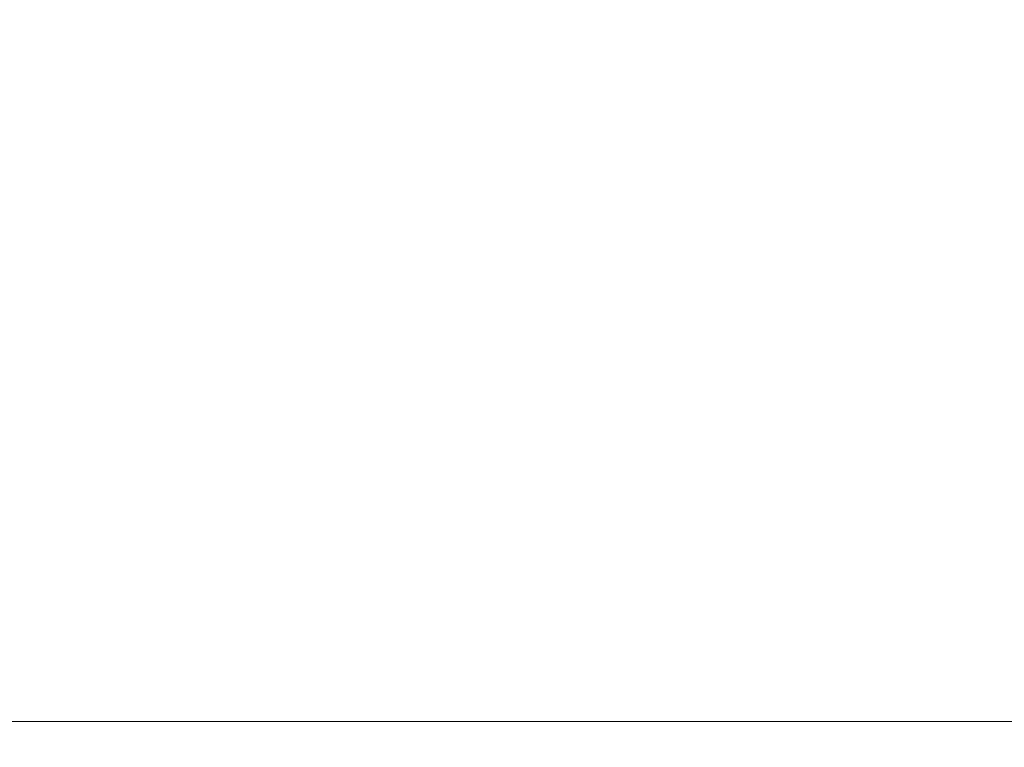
# Model space of a CAD drawing. Header units: metres. Extents: x -4 to 112, y -27 to 26.
# Tile 773 of 1056: x 48.838 to 49.043, y 3.053 to 3.204. Entities that reach past the tile are written whole.
import ezdxf

# ---------------------------------------------------------------- set-up
doc = ezdxf.new("R2010")
doc.units = ezdxf.units.M
doc.header["$MEASUREMENT"] = 0
doc.layers.add('30 Dachaufbau', color=7, linetype='Continuous')
doc.layers.add('94 Genehmigungsplanung Bemaßung', color=7, linetype='Continuous')
doc.styles.add('ERSTELLTER_STIL_2', font='arial.ttf')
doc.dimstyles.new('ERSTELLTER_STIL__1', dxfattribs={"dimtxt": 0.25, "dimasz": 0.19, "dimexe": 0.18, "dimexo": 0.1, "dimgap": 0, "dimtad": 1, "dimtih": 1, "dimtoh": 1, "dimzin": 0, "dimdsep": 46, "dimtxsty": 'ERSTELLTER_STIL_2', "dimblk": 'ARROWHEAD_6', "dimblk1": 'ARROWHEAD_6', "dimblk2": 'ARROWHEAD_6', "dimcen": 0.09, "dimclrd": 7, "dimclre": 7, "dimclrt": 7, "dimazin": 0, "dimtfac": 1, "dimtdec": 4, "dimtmove": 0, "dimatfit": 3, "dimfxl": 1, "dimtolj": 1, "dimtzin": 0, "dimarcsym": 0})

# ---------------------------------------------------------------- blocks, each defined once
blk = doc.blocks.new('*D38', base_point=(27236.13209, 0))
at = {"layer": '94 Genehmigungsplanung Bemaßung', "color": 7, "linetype": 'Continuous', "lineweight": 13}
for p, q in [((17.34109, 9.25308), (17.34109, 9.62808)), ((58.16249, 9.25308), (58.16249, 9.62808)), ((17.44109, 9.54058), (17.24109, 9.34058)), ((58.06249, 9.34058), (58.26249, 9.54058)), ((17.19109, 9.44058), (17.34109, 9.44058)), ((17.34109, 9.44058), (58.16249, 9.44058)), ((58.16249, 9.44058), (58.31249, 9.44058))]:
    blk.add_line(p, q, dxfattribs=at)
at = {"layer": '94 Genehmigungsplanung Bemaßung', "color": 7, "lineweight": 13, "insert": (37.3228, 9.49058), "char_height": 0.25, "attachment_point": 7, "style": 'ERSTELLTER_STIL_2'}
blk.add_mtext('\\A1;{\\pql;\\fArial|b0|i0|c0|p0;\\W1.000000;40,82}', dxfattribs=at)
blk = doc.blocks.new('ARROWHEAD_6')
at = {"color": 0, "linetype": 'Continuous', "lineweight": 0}
for p, q in [((-0.5, -0.5), (0.5, 0.5)), ((0, 0), (-1, 0))]:
    blk.add_line(p, q, dxfattribs=at)

msp = doc.modelspace()

# ---------------------------------------------------------------- linework, layer by layer
at = {"layer": '30 Dachaufbau', "color": 7, "linetype": 'Continuous', "lineweight": 13}
msp.add_line((48.71376, 3.05854), (58.16249, 3.05854), dxfattribs=at)

# ---------------------------------------------------------------- dimensions: what is measured, and where the dimension line sits
at = {"layer": '94 Genehmigungsplanung Bemaßung', "color": 7, "linetype": 'Continuous', "lineweight": 13}
dim = msp.add_linear_dim(base=(58.16249, 9.44058), p1=(17.34109, 1.2), p2=(58.16249, -0.1), dimstyle='ERSTELLTER_STIL__1', dxfattribs=at)
dim.commit()
dim.dimension.update_dxf_attribs({"geometry": '*D38', "text_midpoint": (37.74157, 9.61558), "dimtype": 160})

doc.saveas('drawing.dxf')
